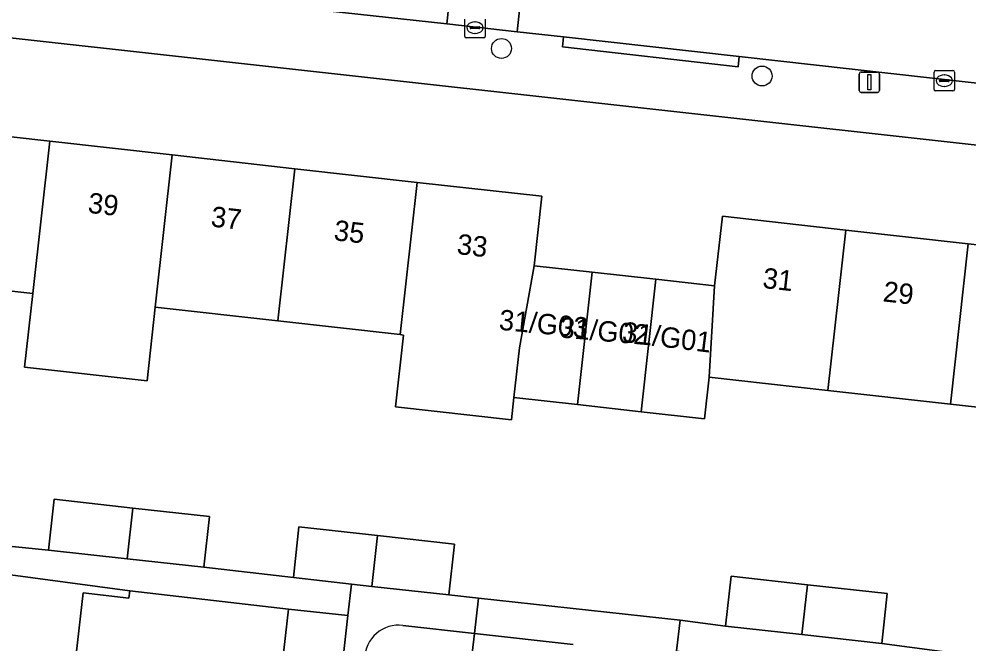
# Model space of a CAD drawing. Extents: x 161928 to 163071, y 386474 to 387428.
# Drawn here: x 162239.74 to 162286.39, y 386627.83 to 386658.51 of the extents above; entities that cross this region are included whole.
import ezdxf

# ---------------------------------------------------------------- set-up
doc = ezdxf.new("R2010")
doc.units = 0
for name, color, linetype in [('IMGEO_Boom', 7, 'Continuous'), ('IMGEO_Erf', 7, 'Continuous'), ('IMGEO_Kolk', 7, 'Continuous'), ('IMGEO_Lichtmast', 7, 'Continuous'), ('IMGEO_Pand', 7, 'Continuous'), ('IMGEO_Pand_nummerreeks', 7, 'Continuous'), ('IMGEO_Parkeervlak_open', 7, 'Continuous'), ('IMGEO_Rijbaan_lokaal_open', 7, 'Continuous'), ('IMGEO_Voetpad_open', 7, 'Continuous')]:
    doc.layers.add(name, color=color, linetype=linetype)

msp = doc.modelspace()

# ---------------------------------------------------------------- linework, layer by layer
at = {"layer": 'IMGEO_Boom'}
for centre in [(162263.427, 386657.067), (162276.225, 386655.715)]:
    msp.add_circle(centre, 0.489, dxfattribs=at)
at = {"layer": 'IMGEO_Erf'}
for points in [[(162380.412, 386641.923), (162215.989, 386660.188)], [(162235.239, 386653.181), (162241.252, 386652.509), (162247.264, 386651.837), (162253.277, 386651.165), (162259.289, 386650.494), (162265.408, 386649.81), (162265.027, 386646.402), (162267.886, 386646.082), (162271.006, 386645.734), (162273.893, 386645.411), (162274.275, 386648.83), (162280.34, 386648.152), (162286.352, 386647.481), (162292.365, 386646.809)], [(162291.485, 386638.934), (162285.472, 386639.606), (162279.46, 386640.278), (162273.629, 386640.929), (162273.4, 386638.881), (162270.28, 386639.229), (162267.16, 386639.578), (162264.04, 386639.926), (162263.918, 386638.838), (162258.222, 386639.475), (162258.616, 386642.997), (162258.453, 386643.015), (162252.441, 386643.687), (162246.428, 386644.359), (162246.023, 386640.74), (162240.012, 386641.412), (162240.416, 386645.03), (162234.404, 386645.702)], [(162236.795, 386632.876), (162241.182, 386632.438), (162241.459, 386634.931), (162245.323, 386634.502), (162249.096, 386634.084), (162248.82, 386631.591), (162253.208, 386631.083), (162253.485, 386633.576), (162257.341, 386633.148), (162261.122, 386632.729), (162260.846, 386630.236), (162262.305, 386630.077), (162272.199, 386629.002), (162274.436, 386628.701), (162274.708, 386631.152), (162278.447, 386630.737), (162282.374, 386630.301), (162282.102, 386627.85), (162286.418, 386627.279)]]:
    msp.add_lwpolyline(points, dxfattribs=at)
for points in [[(162243.089, 386612.25), (162243.777, 386618.25), (162244.444, 386624.056), (162242.204, 386624.313), (162242.895, 386630.333), (162245.134, 386630.076), (162245.175, 386630.43), (162237.23, 386631.5), (162234.532, 386631.792), (162234.28, 386631.819), (162230.744, 386601.024), (162229.401, 386589.321), (162240.316, 386588.068), (162241.024, 386594.248), (162241.713, 386600.249), (162242.401, 386606.249)], [(162255.887, 386629.219), (162252.973, 386629.536), (162252.264, 386623.356), (162251.576, 386617.355), (162250.888, 386611.355), (162250.199, 386605.354), (162249.511, 386599.354), (162248.823, 386593.353), (162248.114, 386587.174), (162251.168, 386586.834)]]:
    msp.add_lwpolyline(points, close=True, dxfattribs=at)
at = {"layer": 'IMGEO_Kolk'}
for p, q in [((162261.627, 386657.662), (162261.627, 386658.514)), ((162262.115, 386658.368), (162262.14, 386658.368)), ((162262.628, 386658.514), (162262.628, 386657.662)), ((162261.886, 386658.082), (162261.886, 386658.094)), ((162262.324, 386658.045), (162261.926, 386658.045)), ((162261.929, 386658.131), (162262.327, 386658.131)), ((162262.37, 386658.094), (162262.37, 386658.082)), ((162262.554, 386657.588), (162261.702, 386657.588)), ((162262.138, 386657.808), (162262.113, 386657.808)), ((162284.747, 386655.985), (162285.599, 386655.985)), ((162284.672, 386655.059), (162284.672, 386655.911)), ((162284.931, 386655.479), (162284.931, 386655.491)), ((162284.974, 386655.528), (162285.372, 386655.528)), ((162285.16, 386655.765), (162285.185, 386655.765)), ((162285.415, 386655.491), (162285.415, 386655.479)), ((162285.673, 386655.911), (162285.673, 386655.059)), ((162285.369, 386655.442), (162284.971, 386655.442)), ((162285.183, 386655.205), (162285.158, 386655.205)), ((162285.599, 386654.985), (162284.747, 386654.985))]:
    msp.add_line(p, q, dxfattribs=at)
for points in [[(162261.627, 386657.662), (162261.627, 386658.514)], [(162262.628, 386658.514), (162262.628, 386657.662)], [(162262.554, 386657.588), (162261.702, 386657.588)], [(162284.747, 386655.985), (162285.599, 386655.985)], [(162284.672, 386655.059), (162284.672, 386655.911)], [(162285.673, 386655.911), (162285.673, 386655.059)], [(162285.599, 386654.985), (162284.747, 386654.985)]]:
    msp.add_lwpolyline(points, dxfattribs=at)
for centre, radius, start, end in [((162261.926, 386658.091), 0.0403, 85.8775, 175.7526), ((162261.923, 386658.081), 0.0366, 178.938, 274.7102), ((162262.327, 386658.088), 0.043, 264.8664, 352.4533), ((162262.331, 386658.093), 0.0386, 1.7309, 96.639), ((162261.704, 386657.664), 0.0765, 181.552, 268.448), ((162261.704, 386657.664), 0.0765, 181.552, 268.448), ((162262.552, 386657.664), 0.0765, 271.552, 358.448), ((162262.552, 386657.664), 0.0765, 271.552, 358.448), ((162284.749, 386655.909), 0.0765, 91.552, 178.448), ((162284.749, 386655.909), 0.0765, 91.552, 178.448), ((162285.597, 386655.909), 0.0765, 1.552, 88.448), ((162285.597, 386655.909), 0.0765, 1.552, 88.448), ((162284.971, 386655.488), 0.0403, 85.8775, 175.7526), ((162284.968, 386655.478), 0.0366, 178.938, 274.7102), ((162285.372, 386655.485), 0.043, 264.8664, 352.4533), ((162285.376, 386655.49), 0.0386, 1.7309, 96.639), ((162284.749, 386655.061), 0.0765, 181.552, 268.448), ((162284.749, 386655.061), 0.0765, 181.552, 268.448), ((162285.597, 386655.061), 0.0765, 271.552, 358.448), ((162285.597, 386655.061), 0.0765, 271.552, 358.448)]:
    msp.add_arc(centre, radius, start, end, dxfattribs=at)
for centre, major_axis, ratio, start_param, end_param in [((162262.114, 386658.088), (-0.387, 0.002), 0.722429, 4.712389, 7.853982), ((162262.139, 386658.088), (-0.39, 0.002), 0.717154, 1.570796, 4.712389), ((162285.159, 386655.485), (-0.387, 0.002), 0.722429, 4.712389, 7.853982), ((162285.184, 386655.485), (-0.39, 0.002), 0.717154, 1.570796, 4.712389)]:
    msp.add_ellipse(centre, major_axis=major_axis, ratio=ratio, start_param=start_param, end_param=end_param, dxfattribs=at)
at = {"layer": 'IMGEO_Lichtmast'}
for p, q in [((162280.998, 386655.01), (162280.998, 386655.81)), ((162280.998, 386655.81), (162280.998, 386655.01)), ((162281.098, 386655.91), (162281.888, 386655.91)), ((162281.888, 386655.91), (162281.098, 386655.91)), ((162281.988, 386655.81), (162281.988, 386655.01)), ((162281.988, 386655.01), (162281.988, 386655.81)), ((162281.888, 386654.91), (162281.098, 386654.91)), ((162281.098, 386654.91), (162281.888, 386654.91))]:
    msp.add_line(p, q, dxfattribs=at)
msp.add_lwpolyline([(162281.418, 386655.785), (162281.568, 386655.785), (162281.568, 386655.035), (162281.418, 386655.035), (162281.418, 386655.785)], dxfattribs=at)
for centre, start, end in [((162281.098, 386655.81), 90, 180), ((162281.098, 386655.81), 90, 180), ((162281.888, 386655.81), 0, 90), ((162281.888, 386655.81), 360, 90), ((162281.098, 386655.01), 180, 270), ((162281.098, 386655.01), 180, 270), ((162281.888, 386655.01), 270, 0), ((162281.888, 386655.01), 270, 0)]:
    msp.add_arc(centre, 0.1, start, end, dxfattribs=at)
at = {"layer": 'IMGEO_Pand'}
for points in [[(162234.404, 386645.702), (162240.416, 386645.03), (162241.252, 386652.509), (162235.239, 386653.181)], [(162247.264, 386651.837), (162241.252, 386652.509), (162240.416, 386645.03), (162240.012, 386641.412), (162246.023, 386640.74), (162246.428, 386644.359)], [(162246.428, 386644.359), (162252.441, 386643.687), (162253.277, 386651.165), (162247.264, 386651.837)], [(162252.441, 386643.687), (162258.453, 386643.015), (162259.289, 386650.494), (162253.277, 386651.165)], [(162265.027, 386646.402), (162265.408, 386649.81), (162259.289, 386650.494), (162258.453, 386643.015), (162258.616, 386642.997), (162258.222, 386639.475), (162263.918, 386638.838), (162264.04, 386639.926), (162264.312, 386642.36)], [(162273.629, 386640.929), (162279.46, 386640.278), (162280.34, 386648.152), (162274.275, 386648.83), (162273.893, 386645.411)], [(162279.46, 386640.278), (162285.472, 386639.606), (162286.352, 386647.481), (162280.34, 386648.152)], [(162285.472, 386639.606), (162291.485, 386638.934), (162292.365, 386646.809), (162286.352, 386647.481)], [(162267.886, 386646.082), (162265.027, 386646.402), (162264.312, 386642.36), (162264.04, 386639.926), (162267.16, 386639.578)], [(162267.16, 386639.578), (162270.28, 386639.229), (162271.006, 386645.734), (162267.886, 386646.082)], [(162270.28, 386639.229), (162273.4, 386638.881), (162273.629, 386640.929), (162273.893, 386645.411), (162271.006, 386645.734)], [(162241.459, 386634.931), (162241.182, 386632.438), (162245.045, 386632.01), (162245.323, 386634.502)], [(162248.82, 386631.591), (162249.096, 386634.084), (162245.323, 386634.502), (162245.045, 386632.01)], [(162257.062, 386630.656), (162257.341, 386633.148), (162253.485, 386633.576), (162253.208, 386631.083), (162256.059, 386630.767)], [(162260.846, 386630.236), (162261.122, 386632.729), (162257.341, 386633.148), (162257.062, 386630.656)], [(162278.447, 386630.737), (162274.708, 386631.152), (162274.436, 386628.701), (162278.173, 386628.286)], [(162252.973, 386629.536), (162248.006, 386630.105), (162245.175, 386630.43), (162245.134, 386630.076), (162242.895, 386630.333), (162242.204, 386624.313), (162244.444, 386624.056), (162244.466, 386624.251), (162252.264, 386623.356)], [(162278.173, 386628.286), (162282.102, 386627.85), (162282.374, 386630.301), (162278.447, 386630.737)]]:
    msp.add_lwpolyline(points, close=True, dxfattribs=at)
at = {"layer": 'IMGEO_Parkeervlak_open'}
msp.add_lwpolyline([(162266.954, 386627.802), (162262.1, 386628.346), (162261.058, 386619.512), (162267.925, 386618.682), (162268.683, 386625.611)], dxfattribs=at)
at = {"layer": 'IMGEO_Rijbaan_lokaal_open'}
for points in [[(162226.38, 386662.025), (162260.747, 386658.278), (162261.494, 386665.204), (162260.747, 386665.287), (162218.125, 386670.065), (162217.325, 386663.028)], [(162264.197, 386657.891), (162264.937, 386664.82), (162261.494, 386665.204), (162260.747, 386658.278)], [(162308.731, 386659.914), (162302.86, 386660.57), (162265.999, 386664.701), (162264.937, 386664.82), (162264.197, 386657.891), (162266.476, 386657.636), (162275.101, 386656.669), (162323.439, 386651.25), (162332.841, 386650.196), (162346.203, 386648.698), (162346.919, 386655.634), (162345.899, 386655.749)]]:
    msp.add_lwpolyline(points, close=True, dxfattribs=at)
msp.add_lwpolyline([(162261.058, 386619.512), (162262.1, 386628.346), (162258.588, 386628.74)], dxfattribs=at)
msp.add_arc((162258.39, 386627.073), 1.679, 83.2346, 178.6337, dxfattribs=at)
at = {"layer": 'IMGEO_Voetpad_open'}
for points in [[(162346.203, 386648.698), (162332.841, 386650.196), (162332.786, 386649.7), (162323.384, 386650.754), (162323.439, 386651.25), (162275.101, 386656.669), (162275.046, 386656.173), (162266.421, 386657.14), (162266.476, 386657.636), (162264.197, 386657.891), (162260.747, 386658.278), (162226.38, 386662.025)], [(162215.989, 386660.188), (162380.412, 386641.923)], [(162237.23, 386631.5), (162245.175, 386630.43), (162248.006, 386630.105), (162252.973, 386629.536), (162255.887, 386629.219), (162256.059, 386630.767), (162253.208, 386631.083), (162248.82, 386631.591), (162245.045, 386632.01), (162241.182, 386632.438), (162236.795, 386632.876)], [(162258.588, 386628.74), (162262.1, 386628.346), (162262.305, 386630.077), (162260.846, 386630.236), (162257.062, 386630.656), (162256.059, 386630.767), (162255.887, 386629.219), (162251.168, 386586.834), (162251, 386585.323), (162250.183, 386577.985)], [(162272.027, 386627.483), (162272.199, 386629.002), (162262.305, 386630.077), (162262.1, 386628.346), (162266.954, 386627.802)], [(162286.418, 386627.279), (162282.102, 386627.85), (162278.173, 386628.286), (162274.436, 386628.701), (162272.199, 386629.002), (162272.027, 386627.483), (162274.916, 386627.13), (162279.883, 386626.55), (162282.957, 386626.191), (162293.978, 386624.889)]]:
    msp.add_lwpolyline(points, dxfattribs=at)
msp.add_lwpolyline([(162266.476, 386657.636), (162266.421, 386657.14), (162275.046, 386656.173), (162275.101, 386656.669)], close=True, dxfattribs=at)
msp.add_arc((162258.39, 386627.073), 1.679, 83.2346, 178.6337, dxfattribs=at)

# ---------------------------------------------------------------- texts
at = {"layer": 'IMGEO_Pand_nummerreeks'}
for s, rotation, p in [('39', 353.623, (162243.085, 386649.004)), ('37', 353.6251, (162249.125, 386648.329)), ('35', 353.6251, (162255.164, 386647.654)), ('33', 353.623, (162261.203, 386646.979)), ('31', 353.625, (162276.215, 386645.313)), ('29', 353.625, (162282.129, 386644.652)), ('31/G03', 354.5962, (162263.274, 386643.259)), ('31/G02', 354.9994, (162266.25, 386642.882)), ('31/G01', 352.9716, (162269.32, 386642.665))]:
    msp.add_text(s, height=1, rotation=rotation, dxfattribs=at).set_placement(p)

doc.saveas('drawing.dxf')
